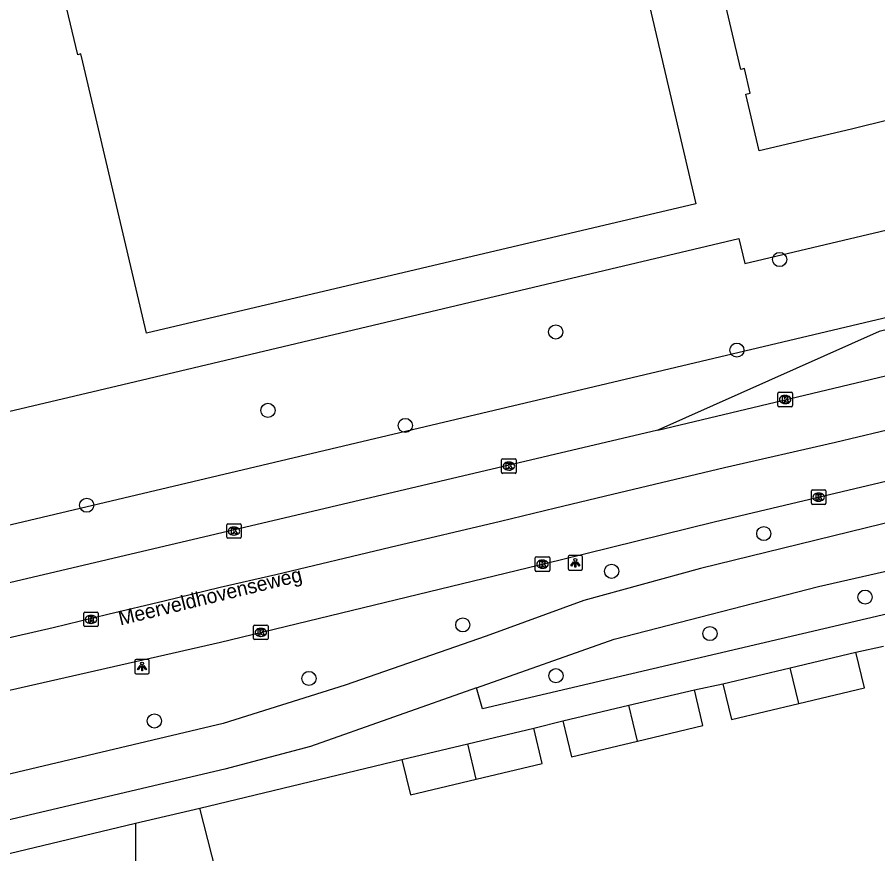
# Model space of a CAD drawing. Extents: x 158038 to 159242, y 380133 to 381214.
# Drawn here: x 158826.7 to 158886.2, y 381038 to 381095.8 of the extents above; entities that cross this region are included whole.
import ezdxf

# ---------------------------------------------------------------- set-up
doc = ezdxf.new("R2010")
doc.units = 0
for name, color, linetype in [('IMGEO_Berm_groen', 7, 'Continuous'), ('IMGEO_Boom', 7, 'Continuous'), ('IMGEO_Fietspad_gesloten', 7, 'Continuous'), ('IMGEO_Groenvoorziening', 7, 'Continuous'), ('IMGEO_Kolk', 7, 'Continuous'), ('IMGEO_Lichtpunt', 7, 'Continuous'), ('IMGEO_Openbare_ruimte_label', 7, 'Continuous'), ('IMGEO_Pand', 7, 'Continuous'), ('IMGEO_Rijbaan_regionaal_gesloten', 7, 'Continuous'), ('IMGEO_Rioolput', 7, 'Continuous'), ('IMGEO_Voetpad_open', 7, 'Continuous')]:
    doc.layers.add(name, color=color, linetype=linetype)

msp = doc.modelspace()

# ---------------------------------------------------------------- linework, layer by layer
at = {"layer": 'IMGEO_Berm_groen'}
for points in [[(158793.71, 381058.987), (158795.059, 381053.379), (158893.082, 381076.593), (158909.474, 381080.594), (158927.846, 381086.768), (158948.986, 381094.091), (158957.594, 381097.477)], [(158793.71, 381058.987), (158816.529, 381064.475), (158816.164, 381066.228), (158834.054, 381070.466), (158876.615, 381080.547), (158877.026, 381078.819), (158903.443, 381085.064), (158903.409, 381085.209), (158941.642, 381094.942), (158941.382, 381096.067)]]:
    msp.add_lwpolyline(points, dxfattribs=at)
at = {"layer": 'IMGEO_Boom'}
for centre in [(158879.438, 381079.096), (158863.962, 381074.086), (158876.486, 381072.833), (158844.075, 381068.666), (158853.569, 381067.622), (158831.547, 381062.109), (158878.345, 381060.149), (158867.83, 381057.54), (158885.343, 381055.756), (158857.54, 381053.838), (158874.625, 381053.236), (158846.908, 381050.136), (158863.981, 381050.322), (158836.227, 381047.197)]:
    msp.add_circle(centre, 0.489, dxfattribs=at)
at = {"layer": 'IMGEO_Fietspad_gesloten'}
for points in [[(159007.266, 381091.866), (159000, 381089.596), (158983.392, 381084.412), (158979.453, 381083.102), (158975.128, 381081.803), (158954.246, 381076.628), (158927.391, 381070.229), (158896.818, 381063.345), (158873.981, 381057.734), (158865.9, 381055.515), (158859.159, 381053.046), (158849.406, 381049.663), (158840.979, 381047.022), (158822.77, 381042.717), (158810.17, 381039.755), (158796.289, 381036.401)], [(158858.485, 381049.481), (158868.008, 381052.855), (158882.132, 381056.487), (158895.522, 381059.535), (158916.485, 381064.59), (158932.811, 381068.477), (158954.215, 381073.432), (158965.831, 381076.171), (158971.63, 381077.664), (158976.971, 381079.163), (158984.87, 381081.584), (158995.415, 381084.952), (158998.468, 381085.906)], [(158858.485, 381049.481), (158847.007, 381045.421), (158841.097, 381043.872), (158829.239, 381041.064), (158815.447, 381037.819), (158792.374, 381032.26)]]:
    msp.add_lwpolyline(points, dxfattribs=at)
at = {"layer": 'IMGEO_Groenvoorziening'}
for points in [[(158842.688, 381028.176), (158841.026, 381034.676), (158839.363, 381041.176)], [(158834.924, 381040.12), (158834.924, 381024.916)]]:
    msp.add_lwpolyline(points, dxfattribs=at)
at = {"layer": 'IMGEO_Kolk'}
for p, q in [((158879.398, 381069.918), (158880.25, 381069.918)), ((158879.323, 381068.992), (158879.323, 381069.844)), ((158879.811, 381069.698), (158879.836, 381069.698)), ((158880.324, 381069.844), (158880.324, 381068.992)), ((158880.25, 381068.918), (158879.398, 381068.918)), ((158879.834, 381069.138), (158879.809, 381069.138)), ((158860.227, 381064.388), (158860.227, 381065.24)), ((158860.302, 381065.314), (158861.154, 381065.314)), ((158861.228, 381065.24), (158861.228, 381064.388)), ((158860.738, 381064.534), (158860.713, 381064.534)), ((158860.715, 381065.094), (158860.74, 381065.094)), ((158861.154, 381064.314), (158860.302, 381064.314)), ((158881.637, 381062.244), (158881.637, 381063.096)), ((158881.712, 381063.17), (158882.564, 381063.17)), ((158882.125, 381062.95), (158882.15, 381062.95)), ((158882.638, 381063.096), (158882.638, 381062.244)), ((158882.564, 381062.17), (158881.712, 381062.17)), ((158882.148, 381062.39), (158882.123, 381062.39)), ((158841.226, 381059.897), (158841.226, 381060.749)), ((158841.301, 381060.823), (158842.153, 381060.823)), ((158841.714, 381060.603), (158841.739, 381060.603)), ((158842.227, 381060.749), (158842.227, 381059.897)), ((158842.153, 381059.823), (158841.301, 381059.823)), ((158841.737, 381060.043), (158841.712, 381060.043)), ((158862.551, 381057.609), (158862.551, 381058.461)), ((158862.626, 381058.535), (158863.478, 381058.535)), ((158863.039, 381058.315), (158863.064, 381058.315)), ((158863.552, 381058.461), (158863.552, 381057.609)), ((158863.478, 381057.535), (158862.626, 381057.535)), ((158863.062, 381057.755), (158863.037, 381057.755)), ((158843.157, 381053.817), (158844.009, 381053.817)), ((158843.082, 381052.891), (158843.082, 381053.743)), ((158843.57, 381053.597), (158843.595, 381053.597)), ((158844.083, 381053.743), (158844.083, 381052.891)), ((158844.009, 381052.817), (158843.157, 381052.817)), ((158843.593, 381053.037), (158843.568, 381053.037))]:
    msp.add_line(p, q, dxfattribs=at)
for points in [[(158879.398, 381069.918), (158880.25, 381069.918)], [(158879.323, 381068.992), (158879.323, 381069.844)], [(158879.644, 381069.618), (158879.767, 381069.618), (158879.767, 381069.467), (158879.897, 381069.618), (158880.061, 381069.618), (158879.915, 381069.467), (158880.068, 381069.218), (158879.916, 381069.218), (158879.831, 381069.382), (158879.767, 381069.315), (158879.767, 381069.218), (158879.644, 381069.218), (158879.644, 381069.618)], [(158880.324, 381069.844), (158880.324, 381068.992)], [(158880.25, 381068.918), (158879.398, 381068.918)], [(158860.227, 381064.388), (158860.227, 381065.24)], [(158860.302, 381065.314), (158861.154, 381065.314)], [(158861.228, 381065.24), (158861.228, 381064.388)], [(158860.548, 381065.014), (158860.671, 381065.014), (158860.671, 381064.863), (158860.801, 381065.014), (158860.965, 381065.014), (158860.819, 381064.863), (158860.972, 381064.614), (158860.82, 381064.614), (158860.735, 381064.778), (158860.671, 381064.711), (158860.671, 381064.614), (158860.548, 381064.614), (158860.548, 381065.014)], [(158861.154, 381064.314), (158860.302, 381064.314)], [(158881.637, 381062.244), (158881.637, 381063.096)], [(158881.712, 381063.17), (158882.564, 381063.17)], [(158881.958, 381062.87), (158882.081, 381062.87), (158882.081, 381062.719), (158882.211, 381062.87), (158882.375, 381062.87), (158882.229, 381062.719), (158882.382, 381062.47), (158882.23, 381062.47), (158882.145, 381062.634), (158882.081, 381062.567), (158882.081, 381062.47), (158881.958, 381062.47), (158881.958, 381062.87)], [(158882.638, 381063.096), (158882.638, 381062.244)], [(158882.564, 381062.17), (158881.712, 381062.17)], [(158841.226, 381059.897), (158841.226, 381060.749)], [(158841.301, 381060.823), (158842.153, 381060.823)], [(158841.547, 381060.523), (158841.67, 381060.523), (158841.67, 381060.372), (158841.8, 381060.523), (158841.964, 381060.523), (158841.818, 381060.372), (158841.971, 381060.123), (158841.819, 381060.123), (158841.734, 381060.287), (158841.67, 381060.22), (158841.67, 381060.123), (158841.547, 381060.123), (158841.547, 381060.523)], [(158842.227, 381060.749), (158842.227, 381059.897)], [(158842.153, 381059.823), (158841.301, 381059.823)], [(158862.551, 381057.609), (158862.551, 381058.461)], [(158862.626, 381058.535), (158863.478, 381058.535)], [(158862.872, 381058.235), (158862.995, 381058.235), (158862.995, 381058.084), (158863.125, 381058.235), (158863.289, 381058.235), (158863.143, 381058.084), (158863.296, 381057.835), (158863.144, 381057.835), (158863.059, 381057.999), (158862.995, 381057.932), (158862.995, 381057.835), (158862.872, 381057.835), (158862.872, 381058.235)], [(158863.552, 381058.461), (158863.552, 381057.609)], [(158863.478, 381057.535), (158862.626, 381057.535)], [(158843.157, 381053.817), (158844.009, 381053.817)], [(158843.082, 381052.891), (158843.082, 381053.743)], [(158843.403, 381053.517), (158843.526, 381053.517), (158843.526, 381053.366), (158843.656, 381053.517), (158843.82, 381053.517), (158843.674, 381053.366), (158843.827, 381053.117), (158843.675, 381053.117), (158843.59, 381053.281), (158843.526, 381053.214), (158843.526, 381053.117), (158843.403, 381053.117), (158843.403, 381053.517)], [(158844.083, 381053.743), (158844.083, 381052.891)], [(158844.009, 381052.817), (158843.157, 381052.817)]]:
    msp.add_lwpolyline(points, dxfattribs=at)
for centre, start, end in [((158879.4, 381069.842), 91.55205, 178.44795), ((158879.4, 381069.842), 91.55205, 178.44795), ((158880.248, 381069.842), 1.55205, 88.44795), ((158880.248, 381069.842), 1.55205, 88.44795), ((158879.4, 381068.994), 181.55205, 268.44795), ((158879.4, 381068.994), 181.55205, 268.44795), ((158880.248, 381068.994), 271.55205, 358.44795), ((158880.248, 381068.994), 271.55205, 358.44795), ((158860.304, 381065.238), 91.55205, 178.44795), ((158860.304, 381065.238), 91.55205, 178.44795), ((158861.152, 381065.238), 1.55205, 88.44795), ((158861.152, 381065.238), 1.55205, 88.44795), ((158860.304, 381064.39), 181.55205, 268.44795), ((158860.304, 381064.39), 181.55205, 268.44795), ((158861.152, 381064.39), 271.55205, 358.44795), ((158861.152, 381064.39), 271.55205, 358.44795), ((158881.714, 381063.094), 91.55205, 178.44795), ((158881.714, 381063.094), 91.55205, 178.44795), ((158882.562, 381063.094), 1.55205, 88.44795), ((158882.562, 381063.094), 1.55205, 88.44795), ((158881.714, 381062.246), 181.55205, 268.44795), ((158881.714, 381062.246), 181.55205, 268.44795), ((158882.562, 381062.246), 271.55205, 358.44795), ((158882.562, 381062.246), 271.55205, 358.44795), ((158841.303, 381060.747), 91.55205, 178.44795), ((158841.303, 381060.747), 91.55205, 178.44795), ((158842.151, 381060.747), 1.55205, 88.44795), ((158842.151, 381060.747), 1.55205, 88.44795), ((158841.303, 381059.899), 181.55205, 268.44795), ((158841.303, 381059.899), 181.55205, 268.44795), ((158842.151, 381059.899), 271.55205, 358.44795), ((158842.151, 381059.899), 271.55205, 358.44795), ((158862.628, 381058.459), 91.55205, 178.44795), ((158862.628, 381058.459), 91.55205, 178.44795), ((158863.476, 381058.459), 1.55205, 88.44795), ((158863.476, 381058.459), 1.55205, 88.44795), ((158862.628, 381057.611), 181.55205, 268.44795), ((158862.628, 381057.611), 181.55205, 268.44795), ((158863.476, 381057.611), 271.55205, 358.44795), ((158863.476, 381057.611), 271.55205, 358.44795), ((158843.159, 381053.741), 91.55205, 178.44795), ((158843.159, 381053.741), 91.55205, 178.44795), ((158844.007, 381053.741), 1.55205, 88.44795), ((158844.007, 381053.741), 1.55205, 88.44795), ((158843.159, 381052.893), 181.55205, 268.44795), ((158843.159, 381052.893), 181.55205, 268.44795), ((158844.007, 381052.893), 271.55205, 358.44795), ((158844.007, 381052.893), 271.55205, 358.44795)]:
    msp.add_arc(centre, 0.0765, start, end, dxfattribs=at)
for centre, major_axis, ratio, start_param, end_param in [((158879.81, 381069.418), (-0.387, 0.002), 0.722429, 4.712389, 7.853982), ((158879.835, 381069.418), (-0.39, 0.002), 0.717154, 1.570796, 4.712389), ((158860.714, 381064.814), (-0.387, 0.002), 0.722429, 4.712389, 7.853982), ((158860.739, 381064.814), (-0.39, 0.002), 0.717154, 1.570796, 4.712389), ((158882.124, 381062.67), (-0.387, 0.002), 0.722429, 4.712389, 7.853982), ((158882.149, 381062.67), (-0.39, 0.002), 0.717154, 1.570796, 4.712389), ((158841.713, 381060.323), (-0.387, 0.002), 0.722429, 4.712389, 7.853982), ((158841.738, 381060.323), (-0.39, 0.002), 0.717154, 1.570796, 4.712389), ((158863.038, 381058.035), (-0.387, 0.002), 0.722429, 4.712389, 7.853982), ((158863.063, 381058.035), (-0.39, 0.002), 0.717154, 1.570796, 4.712389), ((158843.569, 381053.317), (-0.387, 0.002), 0.722429, 4.712389, 7.853982), ((158843.594, 381053.317), (-0.39, 0.002), 0.717154, 1.570796, 4.712389)]:
    msp.add_ellipse(centre, major_axis=major_axis, ratio=ratio, start_param=start_param, end_param=end_param, dxfattribs=at)
at = {"layer": 'IMGEO_Lichtpunt'}
for p, q in [((158865.723, 381058.626), (158864.915, 381058.626)), ((158865.723, 381058.626), (158864.915, 381058.626)), ((158864.821, 381058.531), (158864.821, 381057.724)), ((158864.821, 381058.531), (158864.821, 381057.724)), ((158865.817, 381057.724), (158865.817, 381058.531)), ((158865.817, 381057.724), (158865.817, 381058.531)), ((158864.915, 381057.63), (158865.723, 381057.63)), ((158864.915, 381057.63), (158865.723, 381057.63)), ((158835.777, 381051.455), (158834.969, 381051.455)), ((158835.777, 381051.455), (158834.969, 381051.455)), ((158834.875, 381051.36), (158834.875, 381050.553)), ((158834.875, 381051.36), (158834.875, 381050.553)), ((158835.871, 381050.553), (158835.871, 381051.36)), ((158835.871, 381050.553), (158835.871, 381051.36)), ((158834.969, 381050.459), (158835.777, 381050.459)), ((158834.969, 381050.459), (158835.777, 381050.459))]:
    msp.add_line(p, q, dxfattribs=at)
for points in [[(158865.195, 381058.195), (158865.234, 381058.167), (158865.046, 381057.905), (158865.008, 381057.932), (158865.195, 381058.195)], [(158865.297, 381058.147), (158865.344, 381058.147), (158865.344, 381057.825), (158865.297, 381057.825), (158865.297, 381058.147)], [(158865.407, 381058.167), (158865.445, 381058.194), (158865.632, 381057.932), (158865.593, 381057.904), (158865.407, 381058.167)], [(158835.249, 381051.024), (158835.288, 381050.996), (158835.1, 381050.734), (158835.062, 381050.761), (158835.249, 381051.024)], [(158835.351, 381050.976), (158835.398, 381050.976), (158835.398, 381050.654), (158835.351, 381050.654), (158835.351, 381050.976)], [(158835.461, 381050.996), (158835.499, 381051.023), (158835.686, 381050.761), (158835.647, 381050.733), (158835.461, 381050.996)]]:
    msp.add_lwpolyline(points, dxfattribs=at)
for centre in [(158865.32, 381058.329), (158835.374, 381051.158)]:
    msp.add_circle(centre, 0.0994, dxfattribs=at)
for centre, start, end in [((158864.915, 381058.531), 90, 180), ((158864.915, 381058.531), 90, 180), ((158865.723, 381058.531), 0, 90), ((158865.723, 381058.531), 0, 90), ((158864.915, 381057.724), 180, 270), ((158864.915, 381057.724), 180, 270), ((158865.723, 381057.724), 270, 0), ((158865.723, 381057.724), 270, 360), ((158834.969, 381051.36), 90, 180), ((158834.969, 381051.36), 90, 180), ((158835.777, 381051.36), 0, 90), ((158835.777, 381051.36), 0, 90), ((158834.969, 381050.553), 180, 270), ((158834.969, 381050.553), 180, 270), ((158835.777, 381050.553), 270, 0), ((158835.777, 381050.553), 270, 360)]:
    msp.add_arc(centre, 0.0946, start, end, dxfattribs=at)
at = {"layer": 'IMGEO_Pand'}
for points in [[(158873.657, 381082.952), (158835.674, 381074.006), (158831.283, 381092.737), (158831.15, 381093.306), (158830.926, 381093.253), (158828.516, 381103.385), (158866.74, 381112.42), (158866.959, 381111.485), (158873.657, 381082.952)], [(158895.457, 381090.858), (158884.404, 381088.116), (158878.026, 381086.601), (158877.096, 381090.523), (158877.415, 381090.598), (158877.014, 381092.301), (158876.751, 381092.239), (158873.324, 381106.822)], [(158880.171, 381050.877), (158884.712, 381051.957)], [(158880.759, 381048.398), (158885.302, 381049.478), (158884.712, 381051.957)], [(158875.524, 381049.772), (158880.171, 381050.877)], [(158880.759, 381048.398), (158880.171, 381050.877)], [(158875.524, 381049.772), (158876.113, 381047.294), (158880.759, 381048.398)], [(158869.021, 381048.277), (158873.55, 381049.354)], [(158869.611, 381045.794), (158874.14, 381046.871), (158873.55, 381049.354)], [(158864.464, 381047.194), (158869.021, 381048.277)], [(158869.611, 381045.794), (158869.021, 381048.277)], [(158857.887, 381045.617), (158862.447, 381046.701)], [(158858.47, 381043.163), (158863.031, 381044.247), (158862.447, 381046.701)], [(158864.464, 381047.194), (158865.054, 381044.711), (158869.611, 381045.794)], [(158853.335, 381044.535), (158857.887, 381045.617)], [(158858.47, 381043.163), (158857.887, 381045.617)], [(158853.335, 381044.535), (158853.919, 381042.081), (158858.47, 381043.163)]]:
    msp.add_lwpolyline(points, dxfattribs=at)
at = {"layer": 'IMGEO_Rijbaan_regionaal_gesloten'}
for points in [[(158871.029, 381067.292), (158910.591, 381076.749), (158916.722, 381078.286), (158922.416, 381079.713), (158928.276, 381081.23), (158936.133, 381083.265), (158943.823, 381085.358), (158951.497, 381087.513), (158961.251, 381090.486), (158968.89, 381093.174), (158976.478, 381096.002), (158980.294, 381097.519), (158983.981, 381098.984), (158989.608, 381101.396), (159003.067, 381106.884)], [(158958.481, 381093.141), (158950.24, 381090.292), (158925.131, 381083.501), (158902.037, 381077.905), (158886.311, 381074.117), (158871.029, 381067.292)], [(158794.89, 381041.958), (158818.804, 381047.634), (158840.798, 381052.643), (158864.265, 381058.33), (158874.913, 381060.967), (158888.625, 381064.202), (158906.482, 381068.308)], [(158891.014, 381068.288), (158883.296, 381066.445), (158875.631, 381064.683), (158867.892, 381062.849), (158863.959, 381061.895), (158860.154, 381060.973), (158852.512, 381059.189), (158844.629, 381057.298), (158840.779, 381056.422), (158836.893, 381055.47), (158833, 381054.551), (158829.232, 381053.634), (158825.29, 381052.743)], [(158871.029, 381067.292), (158817.884, 381054.779), (158811.618, 381053.144), (158792.4, 381048.621)]]:
    msp.add_lwpolyline(points, dxfattribs=at)
at = {"layer": 'IMGEO_Rioolput'}
for p, q in [((158831.344, 381053.79), (158831.344, 381054.642)), ((158831.419, 381054.716), (158832.271, 381054.716)), ((158831.832, 381054.496), (158831.857, 381054.496)), ((158832.345, 381054.642), (158832.345, 381053.79)), ((158831.855, 381053.936), (158831.83, 381053.936)), ((158832.271, 381053.716), (158831.419, 381053.716))]:
    msp.add_line(p, q, dxfattribs=at)
for points in [[(158831.344, 381053.79), (158831.344, 381054.642)], [(158831.419, 381054.716), (158832.271, 381054.716)], [(158831.933, 381054.414), (158831.681, 381054.416), (158831.681, 381054.016)], [(158832.345, 381054.642), (158832.345, 381053.79)], [(158831.681, 381054.016), (158831.805, 381054.016), (158831.805, 381054.178), (158831.816, 381054.178)], [(158831.859, 381054.335), (158831.805, 381054.335), (158831.805, 381054.254)], [(158831.805, 381054.254), (158831.857, 381054.254)], [(158831.863, 381054.149), (158831.934, 381054.016), (158832.074, 381054.016), (158832.009, 381054.142)], [(158832.271, 381053.716), (158831.419, 381053.716)]]:
    msp.add_lwpolyline(points, dxfattribs=at)
for centre, radius, start, end in [((158831.421, 381054.64), 0.0765, 91.55205, 178.44795), ((158831.421, 381054.64), 0.0765, 91.55205, 178.44795), ((158831.932, 381054.304), 0.109, 350.36119, 89.41601), ((158832.269, 381054.64), 0.0765, 1.55205, 88.44795), ((158832.269, 381054.64), 0.0765, 1.55205, 88.44795), ((158831.815, 381054.125), 0.0533, 26.02933, 88.69889), ((158831.841, 381054.443), 0.19, 274.7715, 282.96867), ((158831.865, 381054.239), 0.0964, 77.00612, 93.18647), ((158831.879, 381054.296), 0.0378, 276.66336, 79.67722), ((158831.93, 381054.304), 0.112, 277.58423, 350.98172), ((158831.914, 381054.089), 0.108, 29.51342, 73.79051), ((158831.421, 381053.792), 0.0765, 181.55205, 268.44795), ((158831.421, 381053.792), 0.0765, 181.55205, 268.44795), ((158832.269, 381053.792), 0.0765, 271.55205, 358.44795), ((158832.269, 381053.792), 0.0765, 271.55205, 358.44795)]:
    msp.add_arc(centre, radius, start, end, dxfattribs=at)
for centre, major_axis, ratio, start_param, end_param in [((158831.831, 381054.216), (-0.387, 0.002), 0.722429, 4.712389, 7.853982), ((158831.856, 381054.216), (-0.39, 0.002), 0.717154, 1.570796, 4.712389)]:
    msp.add_ellipse(centre, major_axis=major_axis, ratio=ratio, start_param=start_param, end_param=end_param, dxfattribs=at)
at = {"layer": 'IMGEO_Voetpad_open'}
for points in [[(158956.146, 381071.057), (158943.657, 381068.073), (158926.29, 381063.933), (158901.652, 381058.064), (158858.905, 381048.039), (158858.485, 381049.481)], [(158884.712, 381051.957), (158886.617, 381052.356)], [(158873.55, 381049.354), (158875.524, 381049.772)], [(158862.447, 381046.701), (158864.464, 381047.194)], [(158839.363, 381041.176), (158853.335, 381044.535)], [(158834.924, 381040.12), (158839.363, 381041.176)], [(158824.438, 381037.625), (158834.924, 381040.12)]]:
    msp.add_lwpolyline(points, dxfattribs=at)

# ---------------------------------------------------------------- texts
at = {"layer": 'IMGEO_Openbare_ruimte_label'}
msp.add_text('Meerveldhovenseweg', height=1, rotation=13.71647, dxfattribs=at).set_placement((158833.874, 381053.787))

doc.saveas('drawing.dxf')
